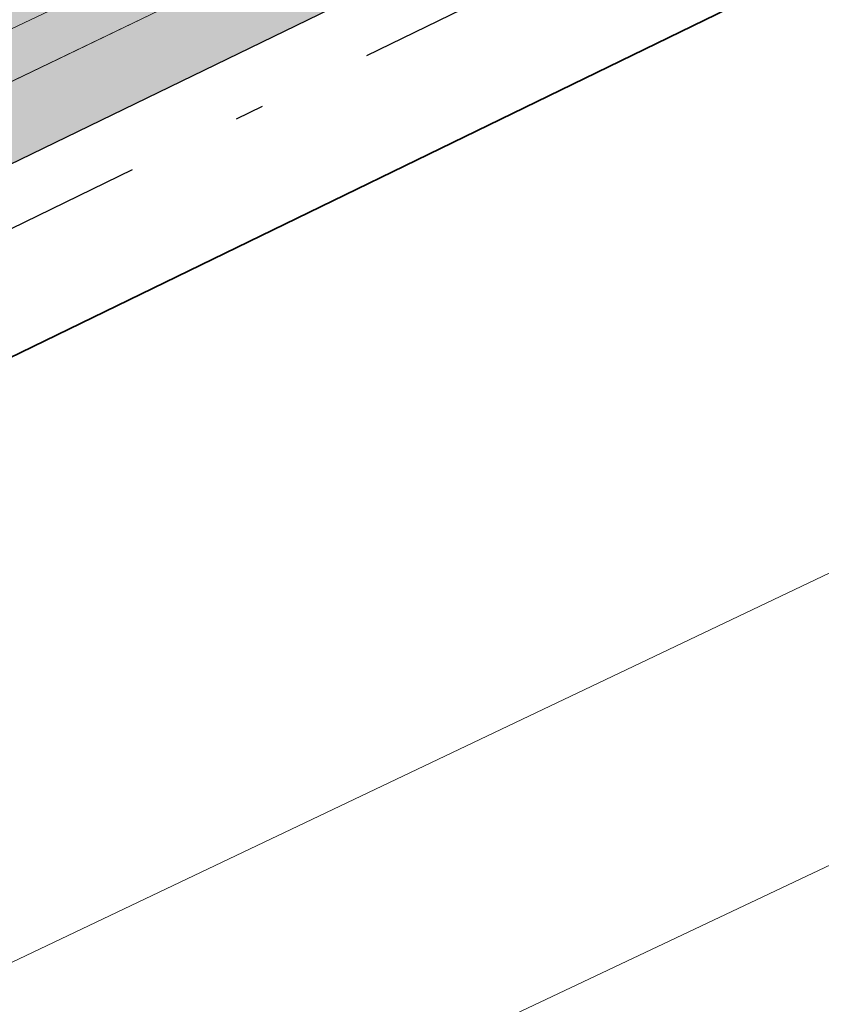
# Model space of a CAD drawing. Header units: metres. Extents: x 163628 to 167855, y 402678 to 405435.
# Tile 292 of 656: x 165652.73 to 165655.5, y 404042.02 to 404045.42. Entities that reach past the tile are written whole.
import ezdxf

# ---------------------------------------------------------------- set-up
doc = ezdxf.new("R2010")
doc.units = ezdxf.units.M
doc.linetypes.add('X-CA190022.004-UO-DWM_Snelfietsroute$0$VH-GELEIDEBAND_50X200', pattern=[8, 4, -2, 0, -2])
for name, color, linetype, lineweight in [('X-CA190022.004-UO-BGT_Ondergrond$0$GE_314_WGDRijbaanLokaleweg_Vlak_GEM', 253, 'Continuous', 9), ('X-CA190022.004-UO-BGT_Ondergrond$0$GE_363_OWGBerm_openverharding_Vlak_GEM', 253, 'Continuous', 9), ('X-CA190022.004-UO-DTM inmeting$0$B-WE-VH-VERHARDING_ASFALT-G', 246, 'Continuous', 0), ('X-CA190022.004-UO-DWM_Snelfietsroute$0$N-WE-VH-KANTOPSLUITING_ACHTERKANTBAND-G', 125, 'Continuous', 25), ('X-CA190022.004-UO-DWM_Snelfietsroute$0$N-WE-VH-KANTOPSLUITING_GELEIDEBAND_50X200-G', 125, 'X-CA190022.004-UO-DWM_Snelfietsroute$0$VH-GELEIDEBAND_50X200', 25), ('X-CA190022.004-UO-DWM_Snelfietsroute$0$N-WE-VH-VERHARDING-G', 125, 'Continuous', 25)]:
    doc.layers.add(name, color=color, linetype=linetype, lineweight=lineweight)
for name, color, linetype, lineweight, transparency in [('X-CA190022.004-UO-KL_Wenstracé_v0.3$0$N-WE-KL-TRACE_WENSTRACE-G 1.5m', 24, 'Continuous', 35, 0.6), ('X-CA190022.004-UO-KLIC$0$B-OI-KL-WATER_BW_0000551269_VECT_19O042616-G', 42, 'X-CA190022.004-UO-KLIC$0$1-200 WATERLEIDING', 0, 0.25), ('X-CA190022.004-UO-KLIC$0$B-WE-KL-GAS_HD-G', 42, 'X-CA190022.004-UO-KLIC$0$1-200 GASLEIDING HOGE DRUK', 0, 0.25)]:
    doc.layers.add(name, color=color, linetype=linetype, lineweight=lineweight, transparency=transparency)
doc.styles.add('X-CA190022.004-UO-KLIC$0$NLCS-ISO', font='NLCS-ISO.ttf')
doc.linetypes.add('X-CA190022.004-UO-KLIC$0$1-200 GASLEIDING HOGE DRUK', pattern='A,1.5,-0.6,["GAS HD",X-CA190022.004-UO-KLIC$0$NLCS-ISO,S=0.24,R=0,X=-0.5,Y=-0.12],-0.7', length=2.8)
doc.linetypes.add('X-CA190022.004-UO-KLIC$0$1-200 WATERLEIDING', pattern='A,1.5,-0.6,["WATER",X-CA190022.004-UO-KLIC$0$NLCS-ISO,S=0.24,R=0,X=-0.5,Y=-0.12],-0.65', length=2.75)

msp = doc.modelspace()

# ---------------------------------------------------------------- linework, layer by layer
at = {"layer": 'X-CA190022.004-UO-BGT_Ondergrond$0$GE_314_WGDRijbaanLokaleweg_Vlak_GEM', "flags": 128}
msp.add_lwpolyline([(165663.647, 404046.087), (165658.617, 404043.474), (165650.66, 404039.341), (165626.01, 404027.821), (165594.25, 404012.353), (165590.899, 404010.721), (165581.85, 404006.313), (165579.357, 404005.099), (165577.34, 404009.051), (165580.4, 404010.301), (165588.373, 404014.201), (165590.52, 404015.251), (165620.782, 404029.831), (165625.199, 404031.959), (165638.713, 404038.469), (165643.699, 404040.871), (165644.248, 404041.136), (165654.477, 404046.064), (165655.172, 404046.399), (165659.222, 404048.35)], dxfattribs=at)
at = {"layer": 'X-CA190022.004-UO-BGT_Ondergrond$0$GE_363_OWGBerm_openverharding_Vlak_GEM', "flags": 128}
msp.add_lwpolyline([(165654.477, 404046.064), (165644.248, 404041.136), (165643.699, 404040.871), (165642.372, 404043.59), (165653.528, 404048.693), (165653.304, 404049.501), (165655.118, 404050.373), (165655.173, 404046.841), (165655.172, 404046.399), (165654.477, 404046.064)], dxfattribs=at)
at = {"layer": 'X-CA190022.004-UO-DTM inmeting$0$B-WE-VH-VERHARDING_ASFALT-G'}
msp.add_polyline3d([(165692.467, 404081.283, 9.011), (165690.492, 404078.619, 9.015), (165688.163, 404075.127, 9.011), (165687.418, 404074.012, 9.009), (165685.769, 404072.007, 9.052), (165683.108, 404068.492, 9.046), (165680.191, 404064.848, 9.068), (165677.184, 404061.487, 9.092), (165674.539, 404058.944, 9.177), (165671.821, 404056.725, 9.214), (165668.888, 404054.742, 9.216), (165664.997, 404052.397, 9.208), (165664.184, 404051.983, 9.201), (165661.309, 404050.306, 9.188), (165657.372, 404048.088, 9.161), (165655.189, 404046.873, 9.152), (165655.094, 404046.534, 9.163), (165651.321, 404044.732, 9.168), (165648.297, 404043.223, 9.172), (165643.616, 404040.892, 9.203)], dxfattribs=at)
at = {"layer": 'X-CA190022.004-UO-DWM_Snelfietsroute$0$N-WE-VH-KANTOPSLUITING_ACHTERKANTBAND-G', "ltscale": 0.2, "flags": 128}
msp.add_lwpolyline([(165597.2726, 404017.9776), (165601.5267, 404020.047), (165667.6688, 404052.2005), (165668.0447, 404052.3865), (165668.8606, 404052.8133), (165669.6623, 404053.2645), (165670.4498, 404053.7402), (165671.2222, 404054.2399), (165671.9789, 404054.7632), (165672.7191, 404055.3094), (165673.4427, 404055.8786), (165673.8469, 404056.2127), (165674.1467, 404056.4684), (165674.8341, 404057.0811), (165675.5017, 404057.7141), (165676.1494, 404058.3673), (165676.7768, 404059.0402), (165677.3832, 404059.732), (165677.968, 404060.4422), (165678.531, 404061.1705), (165678.8565, 404061.6135), (165690.783, 404078.1663)], dxfattribs=at)
at = {"layer": 'X-CA190022.004-UO-DWM_Snelfietsroute$0$N-WE-VH-KANTOPSLUITING_GELEIDEBAND_50X200-G', "ltscale": 0.2, "flags": 128}
msp.add_lwpolyline([(165597.3599, 404017.7977), (165601.6142, 404019.8672), (165667.7568, 404052.0209), (165668.1354, 404052.2083), (165668.9561, 404052.6375), (165669.7631, 404053.0918), (165670.5558, 404053.5706), (165671.3334, 404054.0737), (165672.0951, 404054.6004), (165672.8403, 404055.1503), (165673.5682, 404055.7229), (165673.9755, 404056.0595), (165674.2782, 404056.3176), (165674.9695, 404056.9339), (165675.6415, 404057.5711), (165676.2936, 404058.2287), (165676.9252, 404058.9061), (165677.5356, 404059.6025), (165678.1243, 404060.3175), (165678.6908, 404061.0501), (165679.0182, 404061.4959), (165690.9453, 404078.0494)], dxfattribs=at)
at = {"layer": 'X-CA190022.004-UO-DWM_Snelfietsroute$0$N-WE-VH-VERHARDING-G', "lineweight": 35, "flags": 128}
msp.add_lwpolyline([(165601.7891, 404019.5074), (165667.9317, 404051.6612)], dxfattribs=at)
at = {"layer": 'X-CA190022.004-UO-KL_Wenstracé_v0.3$0$N-WE-KL-TRACE_WENSTRACE-G 1.5m', "lineweight": 18, "ltscale": 0.2, "const_width": 1.5}
msp.add_lwpolyline([(165576.1178, 404009.7862, 0.039739), (165596.166, 404018.2749), (165667.3415, 404052.8753, 0.124118), (165678.2474, 404062.0512), (165690.192, 404078.629, -0.152208), (165708.4365, 404092.3363, -0.152208)], format="xyb", dxfattribs=at)
at = {"layer": 'X-CA190022.004-UO-KLIC$0$B-OI-KL-WATER_BW_0000551269_VECT_19O042616-G', "flags": 128}
msp.add_lwpolyline([(165667.5, 404048.1667), (165636.5, 404033.5)], dxfattribs=at)
at = {"layer": 'X-CA190022.004-UO-KLIC$0$B-WE-KL-GAS_HD-G'}
msp.add_lwpolyline([(165557.622, 403996.648), (165559.09, 403997.328), (165564.974, 404000.054), (165599.451, 404016.829), (165663.657, 404047.379), (165669.746, 404050.929), (165676.128, 404055.68), (165681.133, 404060.585), (165701.537, 404087.99), (165706.154, 404094.55), (165713.744, 404106.026), (165701.22, 404114.465), (165693.734, 404120.224)], dxfattribs=at)

doc.saveas('drawing.dxf')
